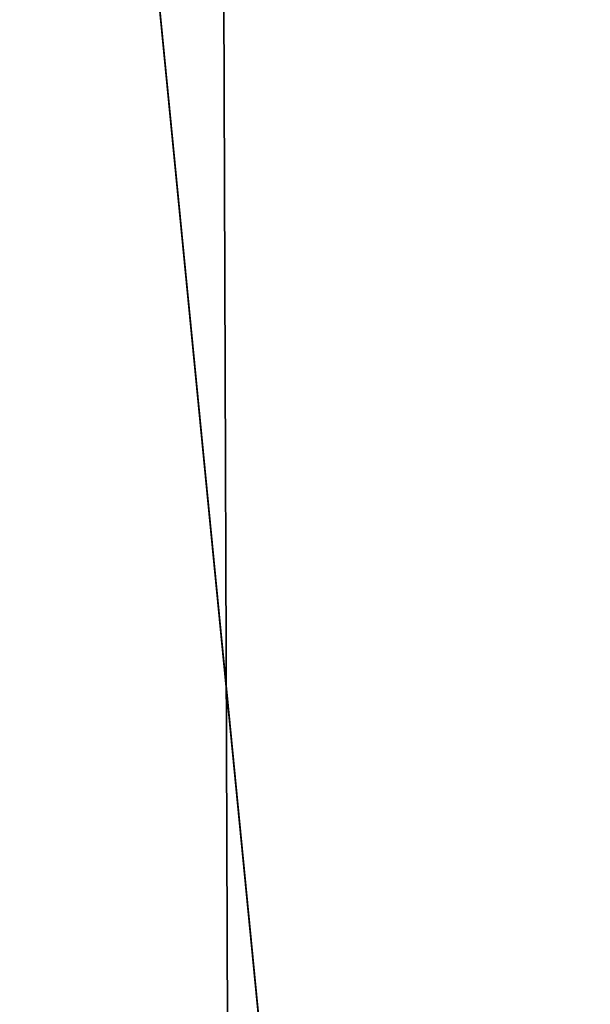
# Model space of a CAD drawing. Header units: millimetres. Extents: x -365 to 365, y -678 to 20.
# Tile 462 of 656: x -2.196 to -2.059, y -40.295 to -40.058. Entities that reach past the tile are written whole.
import ezdxf

# ---------------------------------------------------------------- set-up
doc = ezdxf.new("R2010")
doc.units = ezdxf.units.MM
doc.header["$LTSCALE"] = 65.185185
for name, color, linetype in [('237', 7, 'CONTINUOUS'), ('362', 7, 'CONTINUOUS'), ('450', 7, 'CONTINUOUS'), ('451', 7, 'CONTINUOUS'), ('566', 7, 'CONTINUOUS'), ('568', 7, 'CONTINUOUS')]:
    doc.layers.add(name, color=color, linetype=linetype)

msp = doc.modelspace()

# ---------------------------------------------------------------- linework, layer by layer
at = {"layer": '237', "linetype": 'CONTINUOUS'}
for points in [[(-2.02482, -74.85131, -2.96229), (-2.2, -25, -1.35), (-2.63505, -74.85131, -1.35), (-2.02482, -74.85131, -2.96229)], [(-1.87094, -25.60872, -2.45872), (-2.2, -25, -1.35), (-2.02482, -74.85131, -2.96229), (-1.87094, -25.60872, -2.45872)]]:
    msp.add_3dface(points, dxfattribs=at)
at = {"layer": '362', "linetype": 'CONTINUOUS'}
for points in [[(-2, -74.7, 19.85), (-2, 0, 19.85), (-4.0572, -6.35385, 19.03356), (-2, -74.7, 19.85)], [(-2, -74.7, 19.85), (-4.0572, -6.35385, 19.03356), (-4.12132, -74.7, 18.97132), (-2, -74.7, 19.85)]]:
    msp.add_3dface(points, dxfattribs=at)
at = {"layer": '450', "linetype": 'CONTINUOUS'}
msp.add_3dface([(-2, -41.71041, -6.15), (-2.35355, -41.71041, -6.29645), (-2.30598, -38.59628, -6.15), (-2, -41.71041, -6.15)], dxfattribs=at)
at = {"layer": '451', "linetype": 'CONTINUOUS'}
msp.add_3dface([(-2, -41.71041, -6.15), (-2.30598, -38.59628, -6.15), (-1.25, -36.79967, -6.15), (-2, -41.71041, -6.15)], dxfattribs=at)
at = {"layer": '566', "linetype": 'CONTINUOUS'}
for points in [[(-2.09344, -12.78906, 15.05), (-1.90988, -11.79268, 15.84282), (-2.63505, -74.85131, 15.05), (-2.09344, -12.78906, 15.05)], [(-2.63505, -74.85131, 15.05), (-1.90988, -11.79268, 15.84282), (-2.02482, -74.85131, 16.66229), (-2.63505, -74.85131, 15.05)]]:
    msp.add_3dface(points, dxfattribs=at)
at = {"layer": '568', "linetype": 'CONTINUOUS'}
msp.add_3dface([(-2.63505, -74.85131, 15.05), (-2.3244, -39.25501, 14.79324), (-2.09344, -12.78906, 15.05), (-2.63505, -74.85131, 15.05)], dxfattribs=at)

doc.saveas('drawing.dxf')
